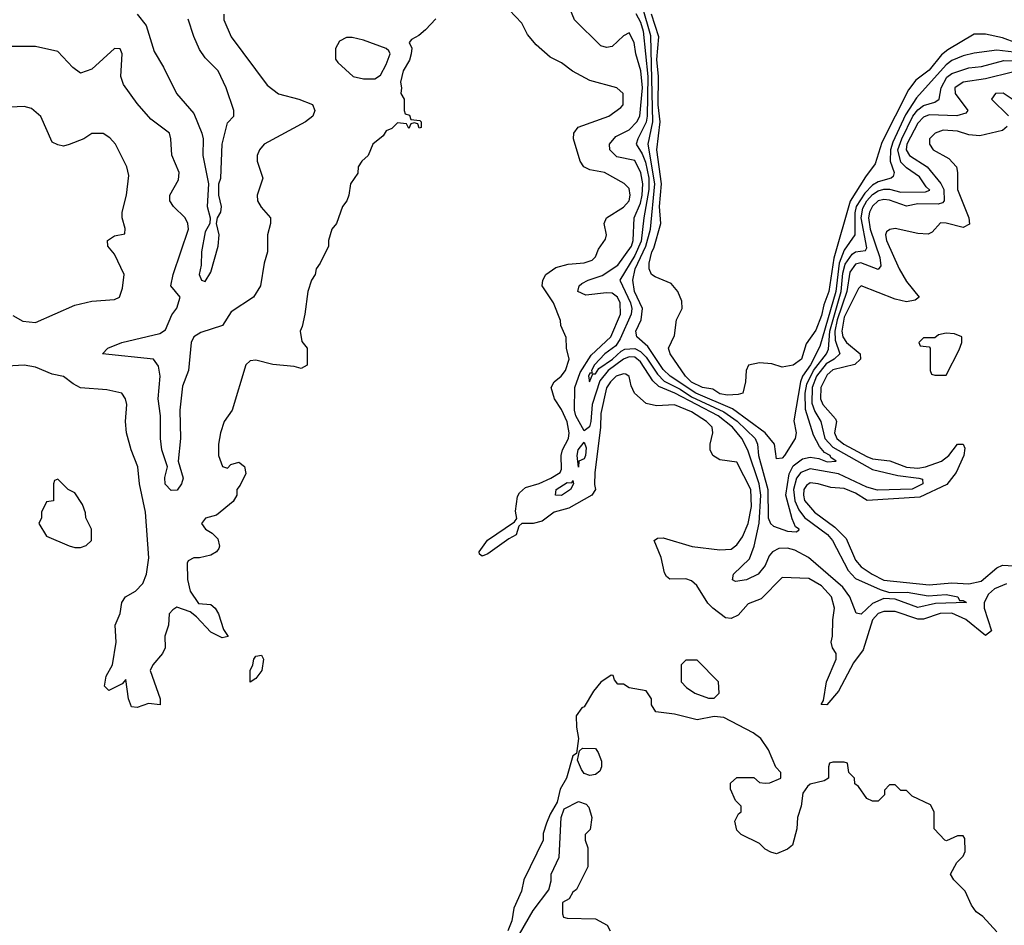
# Model space of a CAD drawing. Header units: inches. Extents: x 2380053 to 2584298, y 380219 to 546618.
# Tile 257 of 656: x 2454655 to 2458136, y 505549 to 508751. Entities that reach past the tile are written whole.
import ezdxf

# ---------------------------------------------------------------- set-up
doc = ezdxf.new("R2010")
doc.units = ezdxf.units.IN
doc.header["$MEASUREMENT"] = 0
doc.layers.add('C4550', color=7, linetype='Continuous')

msp = doc.modelspace()

# ---------------------------------------------------------------- linework, layer by layer
at = {"layer": 'C4550', "color": 2}
for points, elevation in [([(2455376, 508770), (2455376, 508750), (2455402.8, 508690), (2455530, 508518.8), (2455570, 508488), (2455642, 508470), (2455690, 508450.8), (2455698, 508430), (2455691.3, 508410), (2455664.7, 508390), (2455518.8, 508310), (2455502.8, 508290), (2455494.8, 508270), (2455494.8, 508250), (2455514.8, 508190), (2455494.8, 508130), (2455496, 508110), (2455508.1, 508088.1), (2455541, 508050), (2455541, 508030), (2455530.8, 507990), (2455530.8, 507930), (2455518.8, 507890), (2455506, 507810), (2455481, 507770), (2455402.5, 507717.5), (2455372, 507670), (2455294.8, 507645.2), (2455270.9, 507629.1), (2455261, 507610), (2455251, 507510), (2455230, 507455.3), (2455220.8, 507370), (2455222.7, 507270), (2455214.4, 507190), (2455233, 507130), (2455226.4, 507110), (2455212, 507088), (2455190, 507086), (2455168.7, 507108.7), (2455167.6, 507132.4), (2455177, 507170), (2455157.7, 507230), (2455152.1, 507270), (2455152.1, 507350), (2455144, 507410), (2455151.9, 507490), (2455145.8, 507525.8), (2455128, 507550), (2454948, 507570), (2454966, 507590), (2455015.3, 507610), (2455150, 507641.6), (2455170, 507654), (2455192.6, 507707.4), (2455210, 507731.3), (2455222, 507770), (2455189.3, 507810), (2455197, 507850), (2455251.8, 508010), (2455249.4, 508030), (2455239.3, 508050), (2455199, 508090), (2455185.2, 508110), (2455185.2, 508130), (2455215.9, 508184.1), (2455218, 508210), (2455192.1, 508272.1), (2455189.2, 508330), (2455184, 508350), (2455118.4, 508398.4), (2455070, 508454), (2455022, 508522), (2455012.3, 508550), (2455017.2, 508630), (2455010, 508648), (2454990, 508648.7), (2454910, 508575.3), (2454870, 508562), (2454842, 508582), (2454790, 508638), (2454710, 508655.3), (2454616.4, 508656.4)], 50), ([(2455069.7, 508769.7), (2455102, 508730), (2455130, 508638), (2455163.1, 508583.1), (2455209, 508490), (2455270, 508419), (2455298.4, 508350), (2455302.9, 508330), (2455302.4, 508270), (2455322.4, 508170), (2455318, 508090), (2455327.6, 508050), (2455326.6, 508030), (2455310, 508001), (2455298, 507930), (2455296.6, 507883.4), (2455289.7, 507850), (2455298, 507830), (2455310, 507825.2), (2455330, 507858), (2455357, 507950), (2455359.5, 507990), (2455350.5, 508030), (2455354, 508050), (2455365.5, 508070), (2455368.2, 508090), (2455359.1, 508130), (2455359.1, 508170), (2455366, 508190), (2455370.4, 508310), (2455390, 508386), (2455412, 508410), (2455412, 508430), (2455384.7, 508510), (2455356, 508570), (2455310, 508616), (2455290, 508644.9), (2455270, 508691), (2455250, 508752)], 46), ([(2458143.8, 506756.2), (2458101.4, 506738.6), (2458080, 506720), (2458064.7, 506690), (2458064.4, 506670), (2458090.3, 506590), (2458070, 506573.2), (2457999.6, 506630), (2457950, 506653.2), (2457908.7, 506651.3), (2457850, 506631), (2457830, 506632), (2457750, 506658.7), (2457710, 506658.5), (2457690, 506652.1), (2457670, 506629.2), (2457636.7, 506523.3), (2457602.5, 506477.5), (2457550, 506377.2), (2457508.9, 506328.9), (2457488.7, 506330), (2457496.4, 506343.6), (2457507.3, 506410), (2457541.2, 506490), (2457542, 506510), (2457528.7, 506530), (2457524, 506550), (2457529.1, 506570.9), (2457529.4, 506629.4), (2457535.1, 506670), (2457525.1, 506710), (2457490, 506749.6), (2457444.9, 506775.1), (2457350, 506779.3), (2457276.3, 506703.7), (2457230, 506685.2), (2457194.7, 506645.3), (2457170, 506634), (2457150, 506636.2), (2457105.2, 506670), (2457087.6, 506687.6), (2457049.3, 506750), (2457030, 506766.6), (2457010, 506774.5), (2456953.2, 506773.2), (2456942, 506782), (2456935.1, 506795.1), (2456922.7, 506850), (2456898, 506910), (2456910, 506918), (2456930, 506918.8), (2457032.1, 506887.9), (2457130, 506876.3), (2457170, 506879.1), (2457190, 506894), (2457210, 506922), (2457230.8, 506970), (2457242.4, 507030), (2457239.8, 507090), (2457190, 507186.6), (2457130, 507195.1), (2457105.2, 507210), (2457096, 507230), (2457096, 507250), (2457105.2, 507290), (2457102.7, 507310), (2457082.7, 507330), (2457030, 507364.7), (2456970, 507389.5), (2456906, 507386), (2456870, 507394), (2456828.7, 507430), (2456816.5, 507456.5), (2456809.1, 507489.1), (2456797.5, 507497.5), (2456790, 507499.3), (2456763.8, 507490), (2456743.1, 507470), (2456730, 507448.7), (2456710, 507358), (2456708.3, 507310), (2456688.2, 507148.2), (2456687.1, 507107.1), (2456691, 507090), (2456678, 507070), (2456595.8, 507024.2), (2456544.7, 507010), (2456501.6, 506978.4), (2456470.4, 506969.6), (2456430, 506969.2), (2456419.8, 506960.2), (2456410.3, 506929.7), (2456384, 506916), (2456310, 506862), (2456290, 506854), (2456280.9, 506860.9), (2456279.3, 506870), (2456309, 506911), (2456404.5, 506975.5), (2456412.7, 506987.3), (2456407.2, 507012.8), (2456415.1, 507064.9), (2456422, 507078), (2456443.2, 507096.8), (2456490.9, 507110.9), (2456532.3, 507130), (2456565.2, 507150), (2456570, 507162), (2456569.2, 507210), (2456574, 507230), (2456594.7, 507270), (2456598, 507290), (2456590, 507329), (2456570, 507373.2), (2456545.2, 507410), (2456534, 507450), (2456544, 507470), (2456568.7, 507490), (2456584, 507510), (2456597.2, 507550), (2456588, 507590), (2456587.3, 507627.3), (2456568, 507670), (2456567.3, 507687.3), (2456542, 507750), (2456502, 507810), (2456504, 507830), (2456515.3, 507850), (2456550, 507874.8), (2456594.2, 507885.8), (2456650, 507890.8), (2456679.3, 507900.7), (2456690, 507912), (2456700.9, 507939.1), (2456725.6, 507974.4), (2456729.2, 507990), (2456721.2, 508030), (2456729, 508050), (2456790, 508088), (2456809.3, 508110), (2456813.3, 508130), (2456810, 508154), (2456791.7, 508171.7), (2456722, 508210), (2456670, 508219.5), (2456649, 508230), (2456636, 508250), (2456613.2, 508330), (2456614, 508350), (2456629.1, 508370.9), (2456738, 508410), (2456780.2, 508439.8), (2456788.7, 508450), (2456788, 508490), (2456766, 508510), (2456670, 508535.3), (2456609.1, 508569.1), (2456570, 508598), (2456530, 508618), (2456481.2, 508661.2), (2456450, 508698), (2456430, 508738), (2456385.2, 508785.2)], 54), ([(2458165.4, 508565.4), (2458070, 508542), (2457990, 508529.6), (2457961.6, 508510), (2457962.4, 508490), (2458007.3, 508430), (2457999.5, 508420.5), (2457968.7, 508411.3), (2457870, 508414.6), (2457850, 508406.2), (2457830, 508384.7), (2457791.2, 508310), (2457789.4, 508290), (2457800.3, 508270), (2457863.7, 508230), (2457911.6, 508171.6), (2457922.3, 508150), (2457923.7, 508110), (2457917.1, 508102.9), (2457901.8, 508098.2), (2457830, 508099.8), (2457790, 508091.3), (2457730, 508113.1), (2457710, 508115.3), (2457690, 508109.7), (2457670, 508091), (2457659.7, 508070), (2457655.6, 508050), (2457662.1, 508010), (2457695.5, 507910), (2457699.6, 507880.4), (2457690, 507867.3), (2457628.4, 507891.6), (2457610, 507886.6), (2457590, 507858), (2457579.8, 507790), (2457545.2, 507690), (2457536.6, 507650), (2457537.7, 507617.7), (2457554.9, 507570), (2457534, 507550), (2457506.1, 507533.9), (2457472.2, 507490), (2457456.4, 507450), (2457455.5, 507395.5), (2457466.1, 507366.1), (2457487.1, 507330), (2457501.8, 507270), (2457530, 507239.4), (2457670, 507160.6), (2457759.7, 507139.7), (2457834, 507130), (2457846.4, 507126.4), (2457848, 507110), (2457810, 507091.2), (2457687.7, 507087.7), (2457650, 507098.4), (2457550, 507145.7), (2457450, 507162.8), (2457417, 507150), (2457401, 507130), (2457390.9, 507090), (2457395.3, 507050), (2457410, 507018), (2457430, 506991.4), (2457510.7, 506930.7), (2457529, 506910), (2457583.6, 506803.6), (2457610, 506775.6), (2457696.6, 506736.6), (2457730, 506726), (2457793, 506727), (2457866.3, 506713.7), (2457930, 506718.9), (2457972, 506710), (2457978, 506698), (2457990, 506698), (2458002, 506690), (2457893.1, 506686.9), (2457830, 506672.6), (2457750, 506702.4), (2457710, 506705.1), (2457670, 506687.3), (2457630, 506649.6), (2457612.3, 506652.3), (2457589.7, 506710), (2457564.7, 506744.7), (2457443.6, 506850), (2457394.9, 506874.9), (2457370, 506882), (2457338.3, 506881.7), (2457316.3, 506870), (2457304.2, 506855.8), (2457290, 506821.2), (2457266, 506790), (2457224.7, 506770), (2457185.1, 506765.1), (2457175.3, 506770), (2457178, 506790), (2457234.9, 506845.1), (2457252, 506890), (2457269.1, 506970.9), (2457274.7, 507070), (2457269.1, 507110), (2457229, 507229), (2457208.2, 507270), (2457174.5, 507310), (2457124, 507350), (2456971.1, 507430), (2456914.2, 507454.2), (2456893.8, 507473.8), (2456850, 507541.5), (2456830, 507557.3), (2456810, 507559.1), (2456790, 507550.6), (2456735.9, 507510), (2456706.3, 507473.7), (2456679.3, 507390), (2456674.5, 507330), (2456668.8, 507311.2), (2456650, 507297), (2456621.5, 507350), (2456616.8, 507370), (2456617.3, 507450), (2456636.8, 507503.2), (2456675.4, 507564.6), (2456744.8, 507630), (2456779.3, 507710), (2456777.2, 507750), (2456768, 507770), (2456750, 507783.5), (2456730, 507785.3), (2456656.3, 507776.3), (2456627.8, 507790), (2456632.3, 507810), (2456642.5, 507817.5), (2456665.2, 507830), (2456713.8, 507846.2), (2456770, 507882.7), (2456817.8, 507950), (2456823.5, 507970), (2456827.6, 508050), (2456850, 508102.4), (2456855.8, 508130), (2456857.4, 508170), (2456850.6, 508209.4), (2456830, 508252.3), (2456765.5, 508265.5), (2456741.6, 508290), (2456739.6, 508310), (2456762.9, 508337.1), (2456810, 508361.1), (2456836.8, 508390), (2456847.7, 508410), (2456856.2, 508510), (2456851.1, 508570), (2456832.8, 508630), (2456827, 508670), (2456810, 508704), (2456790, 508693.2), (2456750, 508656), (2456730, 508652), (2456710, 508658), (2456616, 508750), (2456599.3, 508790)], 50), ([(2456832.8, 508772.8), (2456850, 508741.3), (2456859.2, 508710), (2456875.1, 508550), (2456873.5, 508410), (2456870, 508388.4), (2456839.8, 508330), (2456834.7, 508310), (2456856.1, 508276.1), (2456866.8, 508246.8), (2456878.6, 508190), (2456879.7, 508150), (2456861, 508050), (2456852, 507968), (2456830, 507916.5), (2456776.2, 507830), (2456814, 507750), (2456818.9, 507730), (2456816.8, 507710), (2456778.1, 507621.9), (2456762, 507598), (2456723.9, 507570), (2456686.8, 507530), (2456677, 507510), (2456678.6, 507501.4), (2456670, 507500.7), (2456666.2, 507490), (2456669.3, 507470), (2456681.1, 507498.9), (2456690, 507498.4), (2456702.2, 507517.8), (2456751.2, 507550), (2456780.8, 507579.2), (2456794.4, 507585.6), (2456830, 507588.4), (2456850, 507577.7), (2456870, 507557.7), (2456910, 507497.8), (2456933.3, 507473.3), (2456990, 507444.3), (2457030, 507417.7), (2457144.5, 507364.5), (2457191.8, 507331.8), (2457254.8, 507270), (2457263.1, 507250), (2457267.3, 507210), (2457299.8, 507090), (2457301.6, 506990), (2457309.8, 506969.8), (2457320.3, 506960.3), (2457370, 506942.4), (2457399.8, 506940.2), (2457410, 506946), (2457410.6, 506950), (2457398, 506958), (2457386, 506986), (2457363.2, 507070), (2457375, 507145), (2457390, 507173.5), (2457422.2, 507197.8), (2457450, 507204.2), (2457479.8, 507199.8), (2457510, 507187.9), (2457541, 507190), (2457522.4, 507202.4), (2457520.5, 507210), (2457500.8, 507220.8), (2457482.3, 507242.3), (2457461.4, 507281.4), (2457432.6, 507372.6), (2457431.7, 507430), (2457437.8, 507462.2), (2457461.5, 507510), (2457507.5, 507570), (2457514.1, 507585.9), (2457518.6, 507650), (2457559.4, 507790), (2457565.3, 507854.7), (2457573.7, 507886.3), (2457597.7, 507922.3), (2457610, 507929.8), (2457645.5, 507934.5), (2457650, 507944), (2457630.1, 508050), (2457635.4, 508084.6), (2457649.5, 508110), (2457670, 508132.2), (2457690, 508145.2), (2457710, 508151.4), (2457730, 508151.5), (2457770, 508141.2), (2457857.6, 508142.4), (2457872.1, 508147.9), (2457859.3, 508159.3), (2457835.6, 508195.6), (2457790, 508226.7), (2457770, 508247.4), (2457760.1, 508290), (2457773.3, 508330), (2457812.7, 508410), (2457830, 508432), (2457850, 508447.7), (2457890, 508458.9), (2457906, 508470), (2457912.3, 508510), (2457932.8, 508547.2), (2457950, 508560.8), (2458010, 508580.4), (2458055.1, 508584.9), (2458133.8, 508606.2), (2458190, 508605.4)], 46), ([(2458170, 508636.1), (2458110, 508643.1), (2458030, 508632.4), (2457990, 508622.7), (2457950, 508606.2), (2457930, 508590.9), (2457825.3, 508474.7), (2457786.2, 508413.8), (2457742, 508318), (2457733.5, 508290), (2457732.7, 508250), (2457746.7, 508210), (2457743.4, 508196.6), (2457736, 508190), (2457690, 508177.4), (2457670, 508165.5), (2457642.5, 508137.5), (2457612.5, 508090), (2457607.4, 508067.4), (2457607.4, 507990), (2457570, 507935.8), (2457552.3, 507890), (2457540.1, 507790), (2457484.1, 507595.9), (2457450.7, 507530), (2457422, 507490), (2457415, 507470), (2457392.1, 507332.1), (2457400.5, 507290), (2457396.3, 507270), (2457358.8, 507210), (2457350, 507201.2), (2457330, 507198), (2457322.9, 507250), (2457290.7, 507290.7), (2457175.4, 507375.4), (2457044.8, 507430), (2456955.1, 507490), (2456930, 507513.5), (2456875.3, 507595.3), (2456836.2, 507630), (2456833, 507650), (2456852.4, 507690), (2456856.8, 507730), (2456829, 507790), (2456822.9, 507830), (2456831.4, 507870), (2456868.7, 507950), (2456884.9, 508010), (2456900.4, 508170), (2456877.3, 508310), (2456893.8, 508390), (2456886.4, 508693.6), (2456856.5, 508796.5)], 42), ([(2458231.2, 508648.8), (2458130, 508686), (2458070, 508699.5), (2458030, 508699.5), (2457935.8, 508644.2), (2457913.8, 508626.2), (2457870, 508572.6), (2457823.5, 508536.5), (2457797.3, 508502.7), (2457703.4, 508316.6), (2457678.9, 508241.1), (2457644.8, 508195.2), (2457591.3, 508108.7), (2457532.7, 507907.3), (2457515.3, 507790), (2457497.7, 507742.3), (2457490, 507705.2), (2457470, 507652.7), (2457435.6, 507604.4), (2457418.4, 507550), (2457390, 507529.6), (2457350, 507522), (2457314, 507534), (2457270, 507537.2), (2457231, 507529), (2457222.8, 507510), (2457221, 507470), (2457211, 507430), (2457194.8, 507425.2), (2457156.7, 507423.3), (2457130, 507428.6), (2457104.9, 507444.9), (2457069.3, 507450), (2457030, 507469.8), (2457008.4, 507490), (2456954, 507570), (2456949.2, 507590), (2456970, 507634), (2456977.2, 507690), (2456997.2, 507730), (2456996, 507756), (2456982, 507790), (2456958, 507818), (2456901.2, 507841.2), (2456889, 507850), (2456880.9, 507870), (2456880.5, 507890), (2456889.8, 507929.8), (2456897.2, 507942.8), (2456922, 508030), (2456917.1, 508090), (2456924.3, 508170), (2456907.6, 508290), (2456919.4, 508390), (2456912.5, 508450), (2456913.3, 508550), (2456907.1, 508610), (2456914.2, 508690), (2456888.1, 508770)], 38), ([(2456126.4, 508753.6), (2456090, 508715.3), (2456065.4, 508694.6), (2456039.6, 508680.4), (2456032, 508670), (2456041, 508650), (2456039.1, 508630), (2456032.8, 508607.2), (2456010.8, 508570), (2456001, 508530), (2456004.7, 508510), (2456002, 508490), (2456014, 508470), (2456014, 508430), (2456018, 508418), (2456032.7, 508412.7), (2456038, 508398), (2456070, 508394), (2456074, 508390), (2456074, 508370), (2456067.3, 508367.3), (2456062, 508382), (2456050, 508386), (2456038, 508382), (2456030, 508366), (2456022, 508382), (2455990, 508386), (2455970, 508366), (2455950, 508358), (2455939.8, 508340.2), (2455902.8, 508310), (2455886.8, 508270), (2455864.7, 508250), (2455851, 508230), (2455850, 508208), (2455824.7, 508170), (2455818.8, 508130), (2455810.8, 508110), (2455796, 508090), (2455774.8, 508030), (2455758.8, 508010), (2455746.8, 507970), (2455746.8, 507950), (2455717.3, 507890), (2455702.8, 507870), (2455699.1, 507850), (2455686.8, 507830), (2455673.4, 507790), (2455663, 507710), (2455654, 507666), (2455646, 507650), (2455652.7, 507612.7), (2455671.3, 507590), (2455670.9, 507529.1), (2455650, 507518), (2455625.2, 507525.2), (2455550, 507531.8), (2455490, 507547), (2455470, 507545.2), (2455454.8, 507530), (2455406, 507370), (2455378, 507330), (2455364.7, 507290), (2455358, 507250), (2455358, 507210), (2455371.6, 507171.6), (2455390, 507164.7), (2455401.5, 507178.5), (2455430, 507186.8), (2455450, 507171.3), (2455453.8, 507146.2), (2455434.4, 507105.6), (2455422, 507090), (2455422, 507070), (2455410, 507048), (2455350, 506999), (2455311.1, 506988.9), (2455298, 506970), (2455311.3, 506950), (2455335.5, 506935.5), (2455355.8, 506915.8), (2455361.6, 506890), (2455358.3, 506881.7), (2455350.4, 506869.6), (2455330, 506858), (2455290, 506848), (2455270, 506848), (2455250, 506838), (2455246.8, 506830), (2455247.7, 506772.3), (2455258, 506730), (2455287.3, 506687.3), (2455330, 506682.8), (2455346, 506670), (2455357.3, 506650), (2455375.3, 506595.3), (2455391.3, 506570), (2455370, 506565.2), (2455330, 506585.2), (2455280.2, 506640.2), (2455257.5, 506657.5), (2455210, 506674), (2455195.8, 506664.2), (2455182.8, 506650), (2455180.7, 506610), (2455168.1, 506571.9), (2455168.8, 506530), (2455159.5, 506510), (2455124.9, 506470), (2455116.4, 506450), (2455150.8, 506350), (2455151, 506329), (2455110, 506333.2), (2455070, 506319), (2455050, 506322), (2455039.3, 506350), (2455030, 506418), (2455016.9, 506403.1), (2454970, 506379), (2454954.6, 506394.6), (2454960.9, 506430), (2454982.7, 506470), (2454996, 506550), (2454992.3, 506610), (2455010, 506652), (2455016, 506690), (2455029, 506710), (2455064, 506730), (2455090, 506758), (2455102.7, 506790), (2455111.7, 506848.3), (2455099.3, 507010), (2455078, 507110), (2455072.7, 507170), (2455049.3, 507230), (2455032.7, 507290), (2455029.2, 507330), (2455033.2, 507390), (2455029, 507410), (2455015.3, 507430), (2454962.7, 507442.7), (2454870, 507449.4), (2454843.3, 507463.3), (2454809.5, 507489.5), (2454770, 507498), (2454710, 507522), (2454670, 507529.4), (2454610, 507526)], 54), ([(2458164, 508470), (2458131.4, 508491.4), (2458104.7, 508490), (2458091.3, 508470), (2458151, 508411)], 54), ([(2454630, 507704.7), (2454665.2, 507685.2), (2454710, 507680.7), (2454850, 507741), (2454910, 507756), (2454990, 507761), (2455008, 507770), (2455018, 507802), (2455024, 507850), (2454990, 507922), (2454966, 507950), (2454965.2, 507970), (2454990, 507986), (2455026, 507994), (2455028, 508012), (2455017.2, 508050), (2455017.2, 508070), (2455032.7, 508130), (2455040.2, 508200.2), (2455034, 508230), (2454994, 508310), (2454972.9, 508332.9), (2454950, 508348), (2454910, 508348.7), (2454882, 508330), (2454830, 508309), (2454810, 508304), (2454790, 508308.7), (2454770, 508318), (2454730, 508408), (2454696.5, 508436.5), (2454670, 508444), (2454570, 508439)], 54), ([(2458146.4, 508373.6), (2458130, 508359), (2458050, 508339.5), (2458010, 508343.6), (2457970, 508356.9), (2457920.4, 508359.6), (2457891.3, 508350), (2457871.3, 508330), (2457871, 508310), (2457884.7, 508290), (2457939.5, 508259.5), (2457966.8, 508230), (2457971, 508210), (2457970.6, 508150), (2458010.6, 508050), (2458012.8, 508027.2), (2457990, 508016), (2457930, 508031.8), (2457910, 508032.7), (2457880.7, 507999.3), (2457867.3, 507992.7), (2457830, 507994.5), (2457750, 508012.7), (2457730.9, 508009.1), (2457719.6, 508000.4), (2457716, 507990), (2457719.1, 507970), (2457763.7, 507870), (2457790, 507825.5), (2457834.8, 507770), (2457820.7, 507759.3), (2457790, 507753.6), (2457750, 507762.6), (2457630, 507809.5), (2457619.9, 507800.1), (2457570, 507698.7), (2457561, 507650), (2457565.4, 507630), (2457578, 507610), (2457626, 507570), (2457628, 507550), (2457607.8, 507532.2), (2457530, 507512.9), (2457510, 507495.4), (2457487.3, 507450), (2457486, 507410), (2457494.4, 507390), (2457539.5, 507339.5), (2457543, 507330), (2457535.8, 507290), (2457544.2, 507270), (2457568.5, 507250), (2457650, 507206.2), (2457670, 507198.5), (2457731.5, 507191.5), (2457790, 507168.4), (2457830, 507165.6), (2457857.2, 507170), (2457914, 507190), (2457939.6, 507210), (2457970, 507250.4), (2457990.8, 507250), (2457996.1, 507236.1), (2457993.4, 507210), (2457965.2, 507150), (2457932.7, 507107.3), (2457836.8, 507063.2), (2457651, 507051), (2457610, 507076.9), (2457570, 507093), (2457522.8, 507097.2), (2457478, 507110), (2457450, 507113), (2457436.1, 507103.9), (2457427.6, 507090), (2457425.8, 507070), (2457430, 507051), (2457464.9, 507010), (2457536.7, 506956.7), (2457577.2, 506917.2), (2457610, 506840.5), (2457630, 506816.4), (2457668.4, 506790), (2457710, 506769.3), (2457870, 506752.9), (2457950, 506760.2), (2458010, 506756), (2458053.9, 506766.1), (2458110, 506813.4), (2458130, 506822.4), (2458190, 506818.9)], 54), ([(2458110, 505526), (2458060.4, 505580.4), (2458036.4, 505596.4), (2458020.4, 505620.4), (2457998, 505670), (2457958, 505710), (2457946, 505730), (2457968.4, 505771.6), (2457990, 505794), (2457998, 505810), (2457996.4, 505856.4), (2457990, 505866), (2457970, 505866), (2457931.6, 505848.4), (2457926, 505850), (2457888, 505890), (2457888, 505950), (2457874.6, 505974.6), (2457810, 506006), (2457790, 506026), (2457770, 506026), (2457750, 506046), (2457730, 506046), (2457712.7, 506027.3), (2457712, 506010), (2457690, 505988), (2457670, 505988), (2457650, 505998), (2457620.4, 506040.4), (2457608, 506050), (2457606, 506070), (2457586, 506090), (2457582, 506122), (2457570, 506126), (2457530, 506126), (2457518, 506122), (2457514, 506110), (2457514, 506070), (2457499.6, 506060.4), (2457450, 506048), (2457439.6, 506040.4), (2457423.6, 506016.4), (2457418, 505970), (2457404.7, 505930), (2457402.8, 505890), (2457387.1, 505832.9), (2457370, 505819), (2457330, 505802), (2457310, 505808), (2457290, 505818), (2457270, 505838), (2457206, 505870), (2457190, 505886), (2457183.1, 505916.9), (2457196.4, 505943.6), (2457206, 505950), (2457206, 505970), (2457186, 505990), (2457168, 506030), (2457168.4, 506051.6), (2457190, 506072), (2457250, 506072), (2457270, 506054), (2457290, 506052), (2457307.3, 506052.7), (2457346, 506070), (2457346, 506090), (2457328.4, 506108.4), (2457302, 506170), (2457275.3, 506210), (2457248, 506230), (2457143.9, 506283.9), (2457110, 506287), (2457050, 506276.2), (2456970, 506295.1), (2456904, 506304), (2456888.9, 506328.9), (2456888, 506350), (2456870, 506378), (2456810, 506389), (2456790, 506402), (2456770, 506402), (2456757.2, 506417.2), (2456752.5, 506432.5), (2456746, 506434), (2456710, 506409), (2456683.1, 506376.9), (2456650, 506321.2), (2456642, 506318), (2456622, 506290), (2456622.8, 506250), (2456630.6, 506209.4), (2456623.6, 506156.4), (2456610, 506148), (2456588.4, 506070), (2456566, 506030), (2456555.2, 505984.8), (2456530, 505942), (2456517.3, 505910), (2456506, 505874), (2456505.5, 505850), (2456437.6, 505710), (2456428.5, 505670), (2456401.3, 505610), (2456394.9, 505565.1), (2456380.5, 505530)], 58), ([(2456421.5, 505518.5), (2456470, 505602), (2456525.2, 505674.8), (2456533.6, 505706.4), (2456534, 505730), (2456562, 505790), (2456569, 505930), (2456579.5, 505960.5), (2456630, 505987.3), (2456657.3, 505977.3), (2456666.8, 505966.8), (2456678, 505930), (2456671.6, 505888.4), (2456654, 505870), (2456654, 505850), (2456663.6, 505823.6), (2456663.6, 505756.4), (2456623.6, 505676.4), (2456610, 505666), (2456596.9, 505643.1), (2456574, 505630), (2456574, 505590), (2456578, 505578), (2456590, 505574), (2456690, 505572), (2456732, 505550), (2456742, 505530)], 58)]:
    msp.add_lwpolyline(points, dxfattribs=dict(at, elevation=elevation))
for points, elevation in [([(2455830, 508688), (2455810, 508688), (2455785.4, 508674.6), (2455771.6, 508648.4), (2455771.6, 508611.6), (2455779.6, 508599.6), (2455834, 508550), (2455870, 508542), (2455910, 508542), (2455930, 508554), (2455950, 508592), (2455964, 508630), (2455960.4, 508640.4), (2455950, 508648.7), (2455870, 508678)], 54), ([(2457930, 507642), (2457903.6, 507636.4), (2457890, 507626), (2457850, 507626), (2457834, 507610), (2457838, 507598), (2457870, 507594), (2457874, 507590), (2457874, 507510), (2457878, 507498), (2457890, 507494), (2457930, 507494), (2457976.4, 507583.6), (2457986, 507610), (2457986, 507630), (2457960.4, 507640.4)], 58), ([(2456630, 507168.7), (2456625.3, 507210), (2456628.7, 507230), (2456650, 507257.3), (2456657.4, 507237.4), (2456655.2, 507210), (2456650, 507198), (2456631.3, 507190)], 50), ([(2454790, 507126), (2454778, 507122), (2454774, 507110), (2454774, 507050), (2454750, 507046), (2454732, 507010), (2454732, 506990), (2454722, 506970), (2454750, 506924.7), (2454830, 506891.3), (2454850, 506884.7), (2454870, 506884.7), (2454890, 506892), (2454908, 506910), (2454908, 506950), (2454888, 506990), (2454887.3, 507007.3), (2454876.4, 507036.4), (2454850, 507078), (2454826, 507090)], 58), ([(2456570, 507068.7), (2456549.5, 507070), (2456551.8, 507090), (2456590, 507114.3), (2456606.3, 507113.7), (2456610, 507122), (2456612.2, 507110), (2456602, 507090)], 50), ([(2455470, 506408.7), (2455469.5, 506449.5), (2455479.3, 506470), (2455482.7, 506490), (2455490, 506501), (2455510, 506504.7), (2455516.3, 506490), (2455510.4, 506450), (2455490, 506422)], 54), ([(2457050, 506486), (2457010, 506486), (2456994, 506470), (2456994, 506410), (2457012, 506390), (2457042, 506370), (2457090, 506352), (2457110, 506352), (2457128, 506370), (2457126, 506410)], 58), ([(2456670, 506079.3), (2456650, 506086), (2456640.5, 506100.5), (2456627.3, 506132.7), (2456633.6, 506166.4), (2456644.7, 506175.3), (2456690, 506174), (2456700.5, 506160.5), (2456711.3, 506130), (2456711.3, 506110), (2456706, 506094), (2456690, 506082)], 58)]:
    msp.add_lwpolyline(points, close=True, dxfattribs=dict(at, elevation=elevation))

doc.saveas('drawing.dxf')
